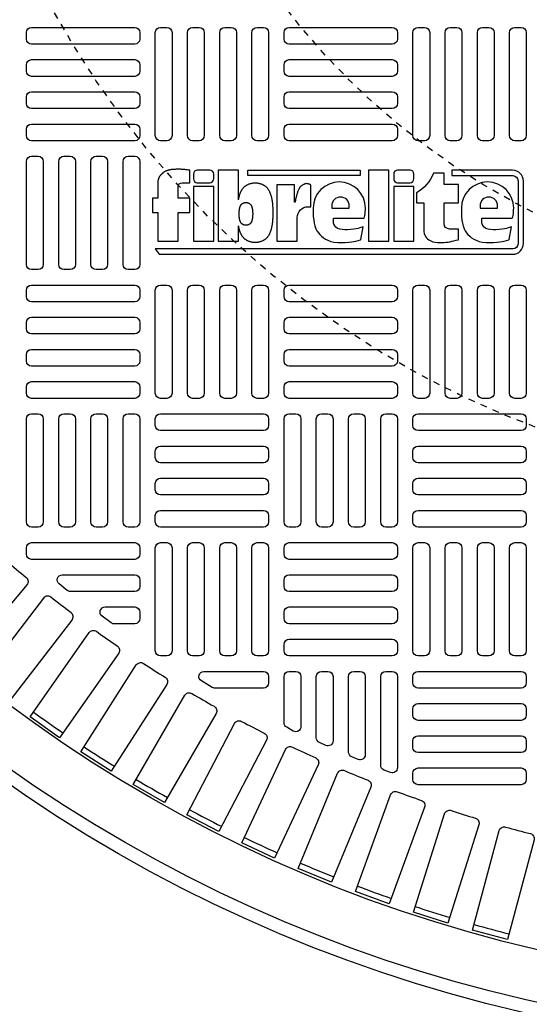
# Model space of a CAD drawing. Extents: x -169 to 6736, y -208 to 3022.
# Tile 597 of 656: x 5949.61 to 5957.4, y 1295.08 to 1310.13. Entities that reach past the tile are written whole.
import ezdxf

# ---------------------------------------------------------------- set-up
doc = ezdxf.new("R2010")
doc.units = 0
doc.header["$MEASUREMENT"] = 0
doc.linetypes.add('HIDDEN2', pattern=[0.28125, 0.1875, -0.09375])
doc.layers.get('DEFPOINTS').update_dxf_attribs({"linetype": 'CONTINUOUS'})
for name, color, linetype in [('TANK-MANHOLE-COVER-40', 2, 'CONTINUOUS'), ('TANK-MANHOLE-COVER-HATCH-40', 252, 'CONTINUOUS'), ('TANK-SLOPE', 3, 'CONTINUOUS')]:
    doc.layers.add(name, color=color, linetype=linetype)

msp = doc.modelspace()

# ---------------------------------------------------------------- linework, layer by layer
at = {"layer": 'DEFPOINTS', "color": 8, "linetype": 'HIDDEN2', "ltscale": 0.125}
msp.add_circle((5962.39028, 1317.01839), 14, dxfattribs=at)
msp.add_circle((5962.39028, 1317.01839), 14, dxfattribs=at)
at = {"layer": 'DEFPOINTS', "color": 8, "linetype": 'HIDDEN2', "ltscale": 0.5}
msp.add_circle((5962.39028, 1317.01839), 11, dxfattribs=at)
msp.add_circle((5962.39028, 1317.01839), 11, dxfattribs=at)
at = {"layer": 'TANK-MANHOLE-COVER-40', "color": 2}
for points in [[(5951.72119, 1307.65526), (5951.72119, 1307.40185), (5951.63966, 1307.40185), (5951.63966, 1307.18184), (5951.72119, 1307.18184), (5951.72119, 1306.74181), (5952.03118, 1306.74181), (5952.03118, 1307.18184), (5952.20941, 1307.18184), (5952.20941, 1307.40185), (5952.03118, 1307.40185), (5952.03118, 1307.5777, -0.41421356), (5952.09077, 1307.63729), (5952.20941, 1307.63729), (5952.20941, 1307.82892)], [(5953.81781, 1307.34132), (5953.81202, 1307.34132), (5953.81202, 1307.60232), (5953.5408, 1307.60232), (5953.5408, 1306.74181), (5953.85079, 1306.74181), (5953.85079, 1307.10368, -0.41421356), (5954.01764, 1307.27053), (5954.06134, 1307.27053), (5954.06134, 1307.60232, 0.0155145), (5954.04777, 1307.60915, 0.02473315), (5954.03893, 1307.61274, 0.00594575), (5954.02327, 1307.61801, 0.01286983), (5954.01594, 1307.62017, 0.04941398), (5953.99946, 1307.62288, 0.05392946), (5953.98417, 1307.6222, 0.03662736), (5953.96967, 1307.61888, 0.04256454), (5953.9578, 1307.6141, 0.00629057), (5953.94744, 1307.60869, 0.00887204), (5953.94022, 1307.60464, 0.00932127), (5953.92869, 1307.5976, 0.0097415), (5953.91791, 1307.59045, 0.02890609), (5953.90771, 1307.58249, 0.0276934), (5953.89808, 1307.57302, 0.02662994), (5953.889, 1307.56194, 0.04164707), (5953.88421, 1307.55412, 0.00026461), (5953.87927, 1307.54427, 0.00016335), (5953.87126, 1307.52831, 0.00011601), (5953.86205, 1307.5099, 0.00066589), (5953.86044, 1307.50669, 0.03484259), (5953.85785, 1307.50041, 0.01415301), (5953.85301, 1307.4844, 0.00167588), (5953.84929, 1307.47052, -0.00303023), (5953.84557, 1307.45665, -0.00039822), (5953.84185, 1307.44317, 0.00072373), (5953.83813, 1307.42968, 0.0016601), (5953.83375, 1307.41346, 0.00669724), (5953.83273, 1307.40942, 0.00379394), (5953.83186, 1307.40567, 0.00069259), (5953.82732, 1307.3851, 0.00027186), (5953.82677, 1307.3826, 0.00001963), (5953.8192, 1307.34795, 0.0026773), (5953.81813, 1307.3429, 0.00010127), (5953.8178, 1307.34132)]]:
    msp.add_lwpolyline(points, format="xyb", dxfattribs=at)
for points in [[(5956.21451, 1307.82892), (5956.21451, 1307.7455), (5957.14701, 1307.7455, -0.41421356), (5957.22553, 1307.66698), (5957.22553, 1306.70454, -0.41421356), (5957.14701, 1306.62602), (5951.67928, 1306.62602), (5951.7422, 1306.54259), (5957.1421, 1306.54259, 0.41421356), (5957.30896, 1306.70944), (5957.30896, 1307.66207, 0.41421356), (5957.1421, 1307.82892)], [(5952.32424, 1307.63729), (5952.51504, 1307.63729, 0.41421356), (5952.57463, 1307.69688), (5952.57463, 1307.76933, 0.41421356), (5952.51504, 1307.82892), (5952.32424, 1307.82892, 0.41421356), (5952.26465, 1307.76933), (5952.26465, 1307.69688, 0.41421356)], [(5955.38469, 1307.63729), (5955.5755, 1307.63729, 0.41421356), (5955.63509, 1307.69688), (5955.63509, 1307.76933, 0.41421356), (5955.5755, 1307.82892), (5955.38469, 1307.82892, 0.41421356), (5955.3251, 1307.76933), (5955.3251, 1307.69688, 0.41421356)], [(5956.31532, 1306.76509), (5956.31532, 1306.92864), (5956.17851, 1306.92864, -0.41421356), (5956.09508, 1307.01207), (5956.09508, 1307.32921), (5956.31532, 1307.32921), (5956.31532, 1307.60992), (5956.09508, 1307.60992), (5956.09508, 1307.78384), (5955.93566, 1307.78384, -0.16186788), (5955.6737, 1307.48095), (5955.6737, 1307.32795), (5955.78509, 1307.32795), (5955.78509, 1306.89323), (5955.79131, 1306.86079), (5955.79885, 1306.8353), (5955.81045, 1306.81502), (5955.82552, 1306.79706), (5955.84292, 1306.78026), (5955.86321, 1306.76346), (5955.88176, 1306.7513), (5955.92467, 1306.73392), (5955.9612, 1306.72697), (5955.99309, 1306.72349), (5956.02034, 1306.72349), (5956.05686, 1306.72349), (5956.09455, 1306.72349), (5956.12586, 1306.72581), (5956.15833, 1306.72986), (5956.18442, 1306.73508), (5956.21283, 1306.74203), (5956.2424, 1306.7484), (5956.27951, 1306.75709)], [(5954.8609, 1306.96192), (5954.80936, 1306.94744), (5954.78188, 1306.93921), (5954.75349, 1306.93188), (5954.71501, 1306.92456), (5954.67196, 1306.91999), (5954.61974, 1306.91816), (5954.58127, 1306.91724), (5954.53822, 1306.9209), (5954.50341, 1306.92731), (5954.4686, 1306.93921), (5954.44203, 1306.95934), (5954.42458, 1306.97686), (5954.41005, 1307.00193), (5954.4053, 1307.02022), (5954.4053, 1307.09359), (5954.87188, 1307.09359), (5954.87936, 1307.1162), (5954.88287, 1307.13724), (5954.88794, 1307.17075), (5954.89106, 1307.19607), (5954.89223, 1307.22022), (5954.89314, 1307.2494, 1), (5954.09495, 1307.2494), (5954.09547, 1307.20946), (5954.0964, 1307.16047), (5954.09547, 1307.11888), (5954.10287, 1307.0662), (5954.11027, 1307.02092), (5954.11952, 1306.97933), (5954.1371, 1306.93127), (5954.15282, 1306.90262), (5954.1741, 1306.87304), (5954.19445, 1306.84531), (5954.2222, 1306.81759), (5954.25087, 1306.79633), (5954.2851, 1306.77415), (5954.31932, 1306.75751), (5954.36372, 1306.74088), (5954.41182, 1306.73071), (5954.4701, 1306.72424), (5954.53115, 1306.72332), (5954.58295, 1306.72332), (5954.63937, 1306.72701), (5954.68285, 1306.73256), (5954.718, 1306.73718), (5954.74945, 1306.7455), (5954.78182, 1306.75289), (5954.8179, 1306.76398), (5954.82532, 1306.76744)], [(5956.67135, 1307.02022), (5956.67135, 1307.09359), (5957.13793, 1307.09359), (5957.14541, 1307.1162), (5957.14892, 1307.13724), (5957.15399, 1307.17075), (5957.15711, 1307.19607), (5957.15828, 1307.22022), (5957.15919, 1307.2494, 1), (5956.361, 1307.2494), (5956.36153, 1307.20946), (5956.36245, 1307.16047), (5956.36153, 1307.11888), (5956.36893, 1307.0662), (5956.37633, 1307.02092), (5956.38558, 1306.97933), (5956.40315, 1306.93127), (5956.41888, 1306.90262), (5956.44015, 1306.87304), (5956.4605, 1306.84531), (5956.48825, 1306.81759), (5956.51693, 1306.79633), (5956.55115, 1306.77415), (5956.58538, 1306.75751), (5956.62978, 1306.74088), (5956.67788, 1306.73071), (5956.73615, 1306.72424), (5956.7972, 1306.72332), (5956.849, 1306.72332), (5956.90543, 1306.72701), (5956.9489, 1306.73256), (5956.98405, 1306.73718), (5957.0155, 1306.7455), (5957.04787, 1306.75289), (5957.08395, 1306.76398), (5957.09137, 1306.76744), (5957.12695, 1306.96192), (5957.07542, 1306.94744), (5957.04794, 1306.93921), (5957.01954, 1306.93188), (5956.98107, 1306.92456), (5956.93801, 1306.91999), (5956.8858, 1306.91816), (5956.84733, 1306.91724), (5956.80427, 1306.9209), (5956.76946, 1306.92731), (5956.73465, 1306.93921), (5956.70809, 1306.95934), (5956.69063, 1306.97686), (5956.67611, 1307.00193)], [(5954.64611, 1307.2494), (5954.64611, 1307.28408, 1), (5954.37935, 1307.28408), (5954.37935, 1307.2494)], [(5956.91216, 1307.2494), (5956.91216, 1307.28408, 1), (5956.6454, 1307.28408), (5956.6454, 1307.2494)]]:
    msp.add_lwpolyline(points, format="xyb", close=True, dxfattribs=at)
for points in [[(5952.20941, 1307.82892), (5952.19175, 1307.83123), (5952.17631, 1307.83321), (5952.16279, 1307.83489), (5952.15088, 1307.83631), (5952.14031, 1307.83749), (5952.13075, 1307.83846), (5952.12193, 1307.83926), (5952.11353, 1307.83991), (5952.10531, 1307.84044), (5952.09721, 1307.84086), (5952.0892, 1307.8412), (5952.08127, 1307.84145), (5952.07339, 1307.84164), (5952.06556, 1307.84178), (5952.05775, 1307.84187), (5952.04994, 1307.84194), (5952.04212, 1307.84199), (5952.03427, 1307.84202), (5952.02636, 1307.84201), (5952.01837, 1307.84196), (5952.01029, 1307.84186), (5952.00209, 1307.8417), (5951.99375, 1307.84147), (5951.98527, 1307.84116), (5951.97662, 1307.84076), (5951.96788, 1307.84028), (5951.95914, 1307.83972), (5951.95048, 1307.83907), (5951.94199, 1307.83834), (5951.93375, 1307.83753), (5951.92586, 1307.83664), (5951.91839, 1307.83568), (5951.91142, 1307.83465), (5951.9049, 1307.83355), (5951.89879, 1307.83238), (5951.89304, 1307.83115), (5951.88759, 1307.82985), (5951.88238, 1307.82851), (5951.87737, 1307.82711), (5951.87251, 1307.82567), (5951.86773, 1307.82418), (5951.86304, 1307.82263), (5951.85843, 1307.821), (5951.85389, 1307.81929), (5951.84941, 1307.81748), (5951.845, 1307.81555), (5951.84064, 1307.81348), (5951.83633, 1307.81127), (5951.83207, 1307.80891), (5951.82787, 1307.80642), (5951.82377, 1307.80383), (5951.81979, 1307.80118), (5951.81594, 1307.7985), (5951.81226, 1307.79583), (5951.80876, 1307.79319), (5951.80548, 1307.79062), (5951.80241, 1307.78814), (5951.79953, 1307.78573), (5951.79676, 1307.78334), (5951.79406, 1307.78095), (5951.79137, 1307.77852), (5951.78863, 1307.77601), (5951.78578, 1307.77337), (5951.78277, 1307.77059), (5951.77955, 1307.76762), (5951.77617, 1307.76447), (5951.77267, 1307.76116), (5951.7691, 1307.7577), (5951.76552, 1307.7541), (5951.76198, 1307.75037), (5951.75852, 1307.74652), (5951.7552, 1307.74258), (5951.75207, 1307.73854), (5951.74911, 1307.73438), (5951.74632, 1307.73006), (5951.74367, 1307.72555), (5951.74117, 1307.72082), (5951.7388, 1307.71583), (5951.73654, 1307.71055), (5951.73438, 1307.70495), (5951.73231, 1307.699), (5951.73034, 1307.69279), (5951.72848, 1307.68641), (5951.72674, 1307.67996), (5951.72513, 1307.67352), (5951.72366, 1307.6672), (5951.72234, 1307.66108), (5951.72119, 1307.65526)], [(5952.9543, 1307.37717), (5952.9543, 1307.82892), (5952.64431, 1307.82892), (5952.64431, 1306.74181), (5952.9543, 1306.74181), (5952.9543, 1306.97982)], [(5952.9543, 1307.37717), (5952.95511, 1307.38153), (5952.95686, 1307.39032), (5952.95869, 1307.39908), (5952.96062, 1307.40775), (5952.96261, 1307.41628), (5952.96465, 1307.42463), (5952.96676, 1307.43277), (5952.96894, 1307.44073), (5952.97119, 1307.44851), (5952.97354, 1307.4561), (5952.97597, 1307.46352), (5952.97851, 1307.47077), (5952.98117, 1307.47786), (5952.98394, 1307.48479), (5952.98683, 1307.49157), (5952.98985, 1307.4982), (5952.99301, 1307.5047), (5952.99631, 1307.51108), (5952.99975, 1307.51734), (5953.00335, 1307.52348), (5953.00709, 1307.52953), (5953.011, 1307.53548), (5953.01506, 1307.54132), (5953.01927, 1307.54703), (5953.02363, 1307.5526), (5953.02814, 1307.55802), (5953.03279, 1307.56325), (5953.03758, 1307.5683), (5953.04251, 1307.57313), (5953.04758, 1307.57774), (5953.05279, 1307.58215), (5953.05817, 1307.58636), (5953.06373, 1307.59038), (5953.06949, 1307.59424), (5953.07547, 1307.59795), (5953.08167, 1307.60153), (5953.08813, 1307.60498), (5953.09485, 1307.60832), (5953.1018, 1307.61154), (5953.10896, 1307.61461), (5953.11629, 1307.61752), (5953.12377, 1307.62024), (5953.13137, 1307.62277), (5953.13905, 1307.62507), (5953.14679, 1307.62714), (5953.15456, 1307.62895), (5953.16236, 1307.6305), (5953.17018, 1307.63181), (5953.17801, 1307.63287), (5953.18586, 1307.63369), (5953.19371, 1307.63426), (5953.20158, 1307.63461), (5953.20944, 1307.63472), (5953.21731, 1307.63461), (5953.22517, 1307.63426), (5953.23303, 1307.63369), (5953.24088, 1307.63287), (5953.24871, 1307.63181), (5953.25652, 1307.6305), (5953.26432, 1307.62895), (5953.27209, 1307.62714), (5953.27983, 1307.62507), (5953.28752, 1307.62277), (5953.29511, 1307.62024), (5953.30259, 1307.61752), (5953.30993, 1307.61461), (5953.31708, 1307.61154), (5953.32404, 1307.60832), (5953.33075, 1307.60498), (5953.33721, 1307.60153), (5953.34342, 1307.59795), (5953.3494, 1307.59424), (5953.35516, 1307.59038), (5953.36072, 1307.58636), (5953.3661, 1307.58215), (5953.37131, 1307.57774), (5953.37637, 1307.57313), (5953.3813, 1307.5683), (5953.38609, 1307.56325), (5953.39074, 1307.55802), (5953.39525, 1307.5526), (5953.39961, 1307.54703), (5953.40383, 1307.54132), (5953.40789, 1307.53548), (5953.41179, 1307.52953), (5953.41554, 1307.52348), (5953.41913, 1307.51734), (5953.42257, 1307.51108), (5953.42587, 1307.5047), (5953.42903, 1307.4982), (5953.43205, 1307.49157), (5953.43495, 1307.48479), (5953.43772, 1307.47786), (5953.44037, 1307.47077), (5953.44291, 1307.46352), (5953.44535, 1307.4561), (5953.44769, 1307.44851), (5953.44995, 1307.44073), (5953.45212, 1307.43277), (5953.45423, 1307.42463), (5953.45628, 1307.41628), (5953.45827, 1307.40775), (5953.46019, 1307.39908), (5953.46203, 1307.39032), (5953.46377, 1307.38153), (5953.4654, 1307.37277), (5953.4669, 1307.36409), (5953.46826, 1307.35555), (5953.46945, 1307.3472), (5953.47049, 1307.3391), (5953.47137, 1307.33121), (5953.47213, 1307.32351), (5953.47279, 1307.31597), (5953.47337, 1307.30856), (5953.4739, 1307.30124), (5953.47439, 1307.29398), (5953.47488, 1307.28676), (5953.47538, 1307.27954), (5953.47589, 1307.27234), (5953.4764, 1307.26517), (5953.47691, 1307.25804), (5953.4774, 1307.25096), (5953.47787, 1307.24396), (5953.47832, 1307.23704), (5953.47872, 1307.23022), (5953.47908, 1307.22351), (5953.4794, 1307.21689), (5953.47967, 1307.21037), (5953.47989, 1307.20391), (5953.48007, 1307.1975), (5953.4802, 1307.19114), (5953.48027, 1307.18481), (5953.4803, 1307.17849), (5953.48027, 1307.17218), (5953.4802, 1307.16584), (5953.48007, 1307.15948), (5953.47989, 1307.15308), (5953.47967, 1307.14662), (5953.4794, 1307.14009), (5953.47908, 1307.13348), (5953.47872, 1307.12677), (5953.47832, 1307.11995), (5953.47787, 1307.11303), (5953.4774, 1307.10602), (5953.47691, 1307.09895), (5953.4764, 1307.09182), (5953.47589, 1307.08464), (5953.47538, 1307.07744), (5953.47488, 1307.07023), (5953.47439, 1307.063), (5953.4739, 1307.05575), (5953.47337, 1307.04843), (5953.47279, 1307.04102), (5953.47213, 1307.03348), (5953.47137, 1307.02578), (5953.47049, 1307.01789), (5953.46945, 1307.00978), (5953.46826, 1307.00144), (5953.4669, 1306.9929), (5953.4654, 1306.98422), (5953.46377, 1306.97546), (5953.46203, 1306.96667), (5953.46019, 1306.95791), (5953.45827, 1306.94923), (5953.45628, 1306.9407), (5953.45423, 1306.93236), (5953.45212, 1306.92421), (5953.44995, 1306.91626), (5953.44769, 1306.90848), (5953.44535, 1306.90089), (5953.44291, 1306.89347), (5953.44037, 1306.88621), (5953.43772, 1306.87913), (5953.43495, 1306.8722), (5953.43205, 1306.86542), (5953.42903, 1306.85878), (5953.42587, 1306.85228), (5953.42257, 1306.84591), (5953.41913, 1306.83965), (5953.41554, 1306.8335), (5953.41179, 1306.82746), (5953.40789, 1306.82151), (5953.40383, 1306.81567), (5953.39961, 1306.80995), (5953.39525, 1306.80438), (5953.39074, 1306.79897), (5953.38609, 1306.79374), (5953.3813, 1306.78869), (5953.37637, 1306.78386), (5953.37131, 1306.77924), (5953.3661, 1306.77484), (5953.36072, 1306.77063), (5953.35516, 1306.7666), (5953.3494, 1306.76274), (5953.34342, 1306.75903), (5953.33721, 1306.75546), (5953.33075, 1306.75201), (5953.32404, 1306.74867), (5953.31708, 1306.74545), (5953.30993, 1306.74238), (5953.30259, 1306.73947), (5953.29511, 1306.73674), (5953.28752, 1306.73422), (5953.27983, 1306.73191), (5953.27209, 1306.72985), (5953.26432, 1306.72804), (5953.25652, 1306.72648), (5953.24871, 1306.72518), (5953.24088, 1306.72412), (5953.23303, 1306.7233), (5953.22517, 1306.72272), (5953.21731, 1306.72238), (5953.20944, 1306.72226), (5953.20158, 1306.72238), (5953.19371, 1306.72272), (5953.18586, 1306.7233), (5953.17801, 1306.72412), (5953.17018, 1306.72518), (5953.16236, 1306.72648), (5953.15456, 1306.72804), (5953.14679, 1306.72985), (5953.13905, 1306.73191), (5953.13137, 1306.73422), (5953.12377, 1306.73674), (5953.11629, 1306.73947), (5953.10896, 1306.74238), (5953.1018, 1306.74545), (5953.09485, 1306.74867), (5953.08813, 1306.75201), (5953.08167, 1306.75546), (5953.07547, 1306.75903), (5953.06949, 1306.76274), (5953.06373, 1306.7666), (5953.05817, 1306.77063), (5953.05279, 1306.77484), (5953.04758, 1306.77924), (5953.04251, 1306.78386), (5953.03758, 1306.78869), (5953.03279, 1306.79374), (5953.02814, 1306.79897), (5953.02363, 1306.80438), (5953.01927, 1306.80995), (5953.01506, 1306.81567), (5953.011, 1306.82151), (5953.00709, 1306.82746), (5953.00335, 1306.8335), (5952.99975, 1306.83965), (5952.99631, 1306.84591), (5952.99301, 1306.85228), (5952.98985, 1306.85878), (5952.98683, 1306.86542), (5952.98394, 1306.8722), (5952.98117, 1306.87913), (5952.97851, 1306.88621), (5952.97597, 1306.89347), (5952.97354, 1306.90089), (5952.97119, 1306.90848), (5952.96894, 1306.91626), (5952.96676, 1306.92421), (5952.96465, 1306.93236), (5952.96261, 1306.9407), (5952.96062, 1306.94923), (5952.95869, 1306.95791), (5952.95686, 1306.96667), (5952.95511, 1306.97546), (5952.9543, 1306.97982)]]:
    msp.add_lwpolyline(points, dxfattribs=at)
for points in [[(5953.09487, 1307.7455), (5953.09487, 1307.82892), (5954.81313, 1307.82892), (5954.81313, 1307.7455)], [(5954.93951, 1306.74181), (5955.2495, 1306.74181), (5955.2495, 1307.82892), (5954.93951, 1307.82892)], [(5952.26465, 1306.74181), (5952.57463, 1306.74181), (5952.57463, 1307.58108), (5952.26465, 1307.58108)], [(5955.3251, 1306.74181), (5955.63509, 1306.74181), (5955.63509, 1307.58108), (5955.3251, 1307.58108)], [(5953.17024, 1307.1408), (5953.17008, 1307.13819), (5953.16991, 1307.13555), (5953.16973, 1307.13287), (5953.16954, 1307.13017), (5953.16935, 1307.12744), (5953.16915, 1307.1247), (5953.16896, 1307.12195), (5953.16877, 1307.1192), (5953.16858, 1307.11644), (5953.16839, 1307.11366), (5953.16819, 1307.11087), (5953.16797, 1307.10804), (5953.16772, 1307.10516), (5953.16743, 1307.10221), (5953.16709, 1307.0992), (5953.16669, 1307.0961), (5953.16624, 1307.09292), (5953.16572, 1307.08965), (5953.16514, 1307.08634), (5953.16452, 1307.08299), (5953.16386, 1307.07963), (5953.16316, 1307.07628), (5953.16242, 1307.07297), (5953.16166, 1307.06971), (5953.16088, 1307.06653), (5953.16007, 1307.06341), (5953.15924, 1307.06037), (5953.15838, 1307.0574), (5953.15748, 1307.0545), (5953.15655, 1307.05166), (5953.15558, 1307.04889), (5953.15457, 1307.04619), (5953.15351, 1307.04354), (5953.15241, 1307.04095), (5953.15125, 1307.03841), (5953.15004, 1307.03593), (5953.14878, 1307.0335), (5953.14747, 1307.03111), (5953.1461, 1307.02876), (5953.14466, 1307.02645), (5953.14317, 1307.02417), (5953.14162, 1307.02194), (5953.14001, 1307.01976), (5953.13835, 1307.01763), (5953.13662, 1307.01556), (5953.13485, 1307.01356), (5953.13302, 1307.01164), (5953.13113, 1307.00979), (5953.1292, 1307.00803), (5953.12721, 1307.00634), (5953.12515, 1307.00474), (5953.12303, 1307.0032), (5953.12083, 1307.00172), (5953.11854, 1307.00031), (5953.11617, 1306.99894), (5953.1137, 1306.99762), (5953.11114, 1306.99634), (5953.10848, 1306.99512), (5953.10575, 1306.99394), (5953.10295, 1306.99283), (5953.10009, 1306.99179), (5953.09719, 1306.99083), (5953.09425, 1306.98994), (5953.09129, 1306.98916), (5953.08832, 1306.98846), (5953.08535, 1306.98787), (5953.08236, 1306.98737), (5953.07937, 1306.98697), (5953.07637, 1306.98665), (5953.07337, 1306.98643), (5953.07036, 1306.9863), (5953.06736, 1306.98626), (5953.06435, 1306.9863), (5953.06135, 1306.98643), (5953.05835, 1306.98665), (5953.05535, 1306.98697), (5953.05236, 1306.98737), (5953.04937, 1306.98787), (5953.04639, 1306.98846), (5953.04342, 1306.98916), (5953.04047, 1306.98994), (5953.03753, 1306.99083), (5953.03463, 1306.99179), (5953.03177, 1306.99283), (5953.02897, 1306.99394), (5953.02623, 1306.99512), (5953.02358, 1306.99634), (5953.02101, 1306.99762), (5953.01854, 1306.99894), (5953.01617, 1307.00031), (5953.01389, 1307.00172), (5953.01169, 1307.0032), (5953.00956, 1307.00474), (5953.00751, 1307.00634), (5953.00552, 1307.00803), (5953.00358, 1307.00979), (5953.0017, 1307.01164), (5952.99987, 1307.01356), (5952.99809, 1307.01556), (5952.99637, 1307.01763), (5952.9947, 1307.01976), (5952.99309, 1307.02194), (5952.99154, 1307.02417), (5952.99005, 1307.02645), (5952.98862, 1307.02876), (5952.98725, 1307.03111), (5952.98593, 1307.0335), (5952.98467, 1307.03593), (5952.98347, 1307.03841), (5952.98231, 1307.04095), (5952.9812, 1307.04354), (5952.98015, 1307.04619), (5952.97913, 1307.04889), (5952.97816, 1307.05166), (5952.97723, 1307.0545), (5952.97634, 1307.0574), (5952.97547, 1307.06037), (5952.97464, 1307.06341), (5952.97384, 1307.06653), (5952.97305, 1307.06971), (5952.97229, 1307.07297), (5952.97156, 1307.07628), (5952.97086, 1307.07963), (5952.97019, 1307.08299), (5952.96957, 1307.08634), (5952.969, 1307.08965), (5952.96848, 1307.09292), (5952.96802, 1307.0961), (5952.96763, 1307.0992), (5952.96729, 1307.10221), (5952.967, 1307.10516), (5952.96675, 1307.10804), (5952.96653, 1307.11087), (5952.96632, 1307.11366), (5952.96614, 1307.11644), (5952.96595, 1307.1192), (5952.96576, 1307.12195), (5952.96556, 1307.1247), (5952.96537, 1307.12744), (5952.96517, 1307.13017), (5952.96498, 1307.13287), (5952.9648, 1307.13555), (5952.96464, 1307.13819), (5952.96448, 1307.1408), (5952.96434, 1307.14336), (5952.96422, 1307.14589), (5952.96412, 1307.14838), (5952.96403, 1307.15085), (5952.96397, 1307.1533), (5952.96392, 1307.15573), (5952.96389, 1307.15815), (5952.96388, 1307.16056), (5952.96389, 1307.16297), (5952.96392, 1307.16539), (5952.96397, 1307.16782), (5952.96403, 1307.17027), (5952.96412, 1307.17274), (5952.96422, 1307.17523), (5952.96434, 1307.17776), (5952.96448, 1307.18032), (5952.96464, 1307.18293), (5952.9648, 1307.18557), (5952.96498, 1307.18825), (5952.96517, 1307.19095), (5952.96537, 1307.19367), (5952.96556, 1307.19641), (5952.96576, 1307.19917), (5952.96595, 1307.20192), (5952.96614, 1307.20468), (5952.96632, 1307.20745), (5952.96653, 1307.21025), (5952.96675, 1307.21308), (5952.967, 1307.21596), (5952.96729, 1307.2189), (5952.96763, 1307.22192), (5952.96802, 1307.22501), (5952.96848, 1307.2282), (5952.969, 1307.23147), (5952.96957, 1307.23478), (5952.97019, 1307.23813), (5952.97086, 1307.24149), (5952.97156, 1307.24483), (5952.97229, 1307.24815), (5952.97305, 1307.25141), (5952.97384, 1307.25459), (5952.97464, 1307.25771), (5952.97547, 1307.26075), (5952.97634, 1307.26372), (5952.97723, 1307.26662), (5952.97816, 1307.26945), (5952.97913, 1307.27222), (5952.98015, 1307.27493), (5952.9812, 1307.27758), (5952.98231, 1307.28017), (5952.98347, 1307.2827), (5952.98467, 1307.28519), (5952.98593, 1307.28762), (5952.98725, 1307.29001), (5952.98862, 1307.29236), (5952.99005, 1307.29467), (5952.99154, 1307.29694), (5952.99309, 1307.29918), (5952.9947, 1307.30136), (5952.99637, 1307.30349), (5952.99809, 1307.30555), (5952.99987, 1307.30755), (5953.0017, 1307.30948), (5953.00358, 1307.31133), (5953.00552, 1307.31309), (5953.00751, 1307.31477), (5953.00956, 1307.31638), (5953.01169, 1307.31792), (5953.01389, 1307.3194), (5953.01617, 1307.32081), (5953.01854, 1307.32218), (5953.02101, 1307.3235), (5953.02358, 1307.32477), (5953.02623, 1307.326), (5953.02897, 1307.32718), (5953.03177, 1307.32829), (5953.03463, 1307.32933), (5953.03753, 1307.33029), (5953.04047, 1307.33117), (5953.04342, 1307.33196), (5953.04639, 1307.33265), (5953.04937, 1307.33325), (5953.05236, 1307.33375), (5953.05535, 1307.33415), (5953.05835, 1307.33446), (5953.06135, 1307.33469), (5953.06435, 1307.33482), (5953.06736, 1307.33486), (5953.07036, 1307.33482), (5953.07337, 1307.33469), (5953.07637, 1307.33446), (5953.07937, 1307.33415), (5953.08236, 1307.33375), (5953.08535, 1307.33325), (5953.08832, 1307.33265), (5953.09129, 1307.33196), (5953.09425, 1307.33117), (5953.09719, 1307.33029), (5953.10009, 1307.32933), (5953.10295, 1307.32829), (5953.10575, 1307.32718), (5953.10848, 1307.326), (5953.11114, 1307.32477), (5953.1137, 1307.3235), (5953.11617, 1307.32218), (5953.11854, 1307.32081), (5953.12083, 1307.3194), (5953.12303, 1307.31792), (5953.12515, 1307.31638), (5953.12721, 1307.31477), (5953.1292, 1307.31309), (5953.13113, 1307.31133), (5953.13302, 1307.30948), (5953.13485, 1307.30755), (5953.13662, 1307.30555), (5953.13835, 1307.30349), (5953.14001, 1307.30136), (5953.14162, 1307.29918), (5953.14317, 1307.29694), (5953.14466, 1307.29467), (5953.1461, 1307.29236), (5953.14747, 1307.29001), (5953.14878, 1307.28762), (5953.15004, 1307.28519), (5953.15125, 1307.2827), (5953.15241, 1307.28017), (5953.15351, 1307.27758), (5953.15457, 1307.27493), (5953.15558, 1307.27222), (5953.15655, 1307.26945), (5953.15748, 1307.26662), (5953.15838, 1307.26372), (5953.15924, 1307.26075), (5953.16007, 1307.25771), (5953.16088, 1307.25459), (5953.16166, 1307.25141), (5953.16242, 1307.24815), (5953.16316, 1307.24483), (5953.16386, 1307.24149), (5953.16452, 1307.23813), (5953.16514, 1307.23478), (5953.16572, 1307.23147), (5953.16624, 1307.2282), (5953.16669, 1307.22501), (5953.16709, 1307.22192), (5953.16743, 1307.2189), (5953.16772, 1307.21596), (5953.16797, 1307.21308), (5953.16819, 1307.21025), (5953.16839, 1307.20745), (5953.16858, 1307.20468), (5953.16877, 1307.20192), (5953.16896, 1307.19917), (5953.16915, 1307.19641), (5953.16935, 1307.19367), (5953.16954, 1307.19095), (5953.16973, 1307.18825), (5953.16991, 1307.18557), (5953.17008, 1307.18293), (5953.17024, 1307.18032), (5953.17037, 1307.17776), (5953.17049, 1307.17523), (5953.1706, 1307.17274), (5953.17068, 1307.17027), (5953.17075, 1307.16782), (5953.1708, 1307.16539), (5953.17083, 1307.16297), (5953.17084, 1307.16056), (5953.17083, 1307.15815), (5953.1708, 1307.15573), (5953.17075, 1307.1533), (5953.17068, 1307.15085), (5953.1706, 1307.14838), (5953.17049, 1307.14589), (5953.17037, 1307.14336)]]:
    msp.add_lwpolyline(points, close=True, dxfattribs=at)
at = {"layer": 'TANK-MANHOLE-COVER-40', "color": 4, "linetype": 'Continuous'}
msp.add_circle((5962.39105, 1317.01839), 22.63902, dxfattribs=at)
at = {"layer": 'TANK-MANHOLE-COVER-40', "color": 1, "linetype": 'Continuous'}
msp.add_circle((5962.39105, 1317.01839), 22.44094, dxfattribs=at)
at = {"layer": 'TANK-MANHOLE-COVER-40', "color": 2, "linetype": 'Continuous'}
msp.add_circle((5962.39105, 1317.01839), 21.65354, dxfattribs=at)
at = {"layer": 'TANK-MANHOLE-COVER-HATCH-40', "linetype": 'Continuous', "flags": 128}
for points in [[(5951.44616, 1309.83335, -0.41421356), (5951.36742, 1309.75461), (5949.79262, 1309.75461, -0.41421356), (5949.71388, 1309.83335), (5949.71388, 1309.93178, -0.41421356), (5949.79262, 1310.01052), (5951.36742, 1310.01052, -0.41421356), (5951.44616, 1309.93178)], [(5951.85955, 1310.01052, -0.41421356), (5951.93829, 1309.93178), (5951.93829, 1308.35697, -0.41421356), (5951.85955, 1308.27823), (5951.76112, 1308.27823, -0.41421356), (5951.68238, 1308.35697), (5951.68238, 1309.93178, -0.41421356), (5951.76112, 1310.01052)], [(5952.35168, 1310.01052, -0.41421356), (5952.43042, 1309.93178), (5952.43042, 1308.35697, -0.41421356), (5952.35168, 1308.27823), (5952.25325, 1308.27823, -0.41421356), (5952.17451, 1308.35697), (5952.17451, 1309.93178, -0.41421356), (5952.25325, 1310.01052)], [(5952.8438, 1310.01052, -0.41421356), (5952.92254, 1309.93178), (5952.92254, 1308.35697, -0.41421356), (5952.8438, 1308.27823), (5952.74538, 1308.27823, -0.41421356), (5952.66664, 1308.35697), (5952.66664, 1309.93178, -0.41421356), (5952.74538, 1310.01052)], [(5953.33593, 1310.01052, -0.41421356), (5953.41467, 1309.93178), (5953.41467, 1308.35697, -0.41421356), (5953.33593, 1308.27823), (5953.2375, 1308.27823, -0.41421356), (5953.15876, 1308.35697), (5953.15876, 1309.93178, -0.41421356), (5953.2375, 1310.01052)], [(5955.38317, 1309.83335, -0.41421356), (5955.30443, 1309.75461), (5953.72963, 1309.75461, -0.41421356), (5953.65089, 1309.83335), (5953.65089, 1309.93178, -0.41421356), (5953.72963, 1310.01052), (5955.30443, 1310.01052, -0.41421356), (5955.38317, 1309.93178)], [(5955.79656, 1310.01052, -0.41421356), (5955.8753, 1309.93178), (5955.8753, 1308.35697, -0.41421356), (5955.79656, 1308.27823), (5955.69813, 1308.27823, -0.41421356), (5955.61939, 1308.35697), (5955.61939, 1309.93178, -0.41421356), (5955.69813, 1310.01052)], [(5956.28868, 1310.01052, -0.41421356), (5956.36742, 1309.93178), (5956.36742, 1308.35697, -0.41421356), (5956.28868, 1308.27823), (5956.19026, 1308.27823, -0.41421356), (5956.11152, 1308.35697), (5956.11152, 1309.93178, -0.41421356), (5956.19026, 1310.01052)], [(5956.78081, 1310.01052, -0.41421356), (5956.85955, 1309.93178), (5956.85955, 1308.35697, -0.41421356), (5956.78081, 1308.27823), (5956.68238, 1308.27823, -0.41421356), (5956.60364, 1308.35697), (5956.60364, 1309.93178, -0.41421356), (5956.68238, 1310.01052)], [(5957.27294, 1310.01052, -0.41421356), (5957.35168, 1309.93178), (5957.35168, 1308.35697, -0.41421356), (5957.27294, 1308.27823), (5957.17451, 1308.27823, -0.41421356), (5957.09577, 1308.35697), (5957.09577, 1309.93178, -0.41421356), (5957.17451, 1310.01052)], [(5951.44616, 1309.34123, -0.41421356), (5951.36742, 1309.26249), (5949.79262, 1309.26249, -0.41421356), (5949.71388, 1309.34123), (5949.71388, 1309.43965, -0.41421356), (5949.79262, 1309.51839), (5951.36742, 1309.51839, -0.41421356), (5951.44616, 1309.43965)], [(5955.38317, 1309.34123, -0.41421356), (5955.30443, 1309.26249), (5953.72963, 1309.26249, -0.41421356), (5953.65089, 1309.34123), (5953.65089, 1309.43965, -0.41421356), (5953.72963, 1309.51839), (5955.30443, 1309.51839, -0.41421356), (5955.38317, 1309.43965)], [(5951.44616, 1308.8491, -0.41421356), (5951.36742, 1308.77036), (5949.79262, 1308.77036, -0.41421356), (5949.71388, 1308.8491), (5949.71388, 1308.94753, -0.41421356), (5949.79262, 1309.02627), (5951.36742, 1309.02627, -0.41421356), (5951.44616, 1308.94753)], [(5955.38317, 1308.8491, -0.41421356), (5955.30443, 1308.77036), (5953.72963, 1308.77036, -0.41421356), (5953.65089, 1308.8491), (5953.65089, 1308.94753, -0.41421356), (5953.72963, 1309.02627), (5955.30443, 1309.02627, -0.41421356), (5955.38317, 1308.94753)], [(5951.44616, 1308.35697, -0.41421356), (5951.36742, 1308.27823), (5949.79262, 1308.27823, -0.41421356), (5949.71388, 1308.35697), (5949.71388, 1308.4554, -0.41421356), (5949.79262, 1308.53414), (5951.36742, 1308.53414, -0.41421356), (5951.44616, 1308.4554)], [(5955.38317, 1308.35697, -0.41421356), (5955.30443, 1308.27823), (5953.72963, 1308.27823, -0.41421356), (5953.65089, 1308.35697), (5953.65089, 1308.4554, -0.41421356), (5953.72963, 1308.53414), (5955.30443, 1308.53414, -0.41421356), (5955.38317, 1308.4554)], [(5949.89105, 1308.04201, -0.41421356), (5949.96979, 1307.96327), (5949.96979, 1306.38847, -0.41421356), (5949.89105, 1306.30973), (5949.79262, 1306.30973, -0.41421356), (5949.71388, 1306.38847), (5949.71388, 1307.96327, -0.41421356), (5949.79262, 1308.04201)], [(5950.38317, 1308.04201, -0.41421356), (5950.46191, 1307.96327), (5950.46191, 1306.38847, -0.41421356), (5950.38317, 1306.30973), (5950.28475, 1306.30973, -0.41421356), (5950.20601, 1306.38847), (5950.20601, 1307.96327, -0.41421356), (5950.28475, 1308.04201)], [(5950.8753, 1308.04201, -0.41421356), (5950.95404, 1307.96327), (5950.95404, 1306.38847, -0.41421356), (5950.8753, 1306.30973), (5950.77687, 1306.30973, -0.41421356), (5950.69813, 1306.38847), (5950.69813, 1307.96327, -0.41421356), (5950.77687, 1308.04201)], [(5951.36742, 1308.04201, -0.41421356), (5951.44616, 1307.96327), (5951.44616, 1306.38847, -0.41421356), (5951.36742, 1306.30973), (5951.269, 1306.30973, -0.41421356), (5951.19026, 1306.38847), (5951.19026, 1307.96327, -0.41421356), (5951.269, 1308.04201)], [(5951.44616, 1305.89634, -0.41421356), (5951.36742, 1305.8176), (5949.79262, 1305.8176, -0.41421356), (5949.71388, 1305.89634), (5949.71388, 1305.99477, -0.41421356), (5949.79262, 1306.07351), (5951.36742, 1306.07351, -0.41421356), (5951.44616, 1305.99477)], [(5951.85955, 1306.07351, -0.41421356), (5951.93829, 1305.99477), (5951.93829, 1304.41997, -0.41421356), (5951.85955, 1304.34123), (5951.76112, 1304.34123, -0.41421356), (5951.68238, 1304.41997), (5951.68238, 1305.99477, -0.41421356), (5951.76112, 1306.07351)], [(5952.35168, 1306.07351, -0.41421356), (5952.43042, 1305.99477), (5952.43042, 1304.41997, -0.41421356), (5952.35168, 1304.34123), (5952.25325, 1304.34123, -0.41421356), (5952.17451, 1304.41997), (5952.17451, 1305.99477, -0.41421356), (5952.25325, 1306.07351)], [(5952.8438, 1306.07351, -0.41421356), (5952.92254, 1305.99477), (5952.92254, 1304.41997, -0.41421356), (5952.8438, 1304.34123), (5952.74538, 1304.34123, -0.41421356), (5952.66664, 1304.41997), (5952.66664, 1305.99477, -0.41421356), (5952.74538, 1306.07351)], [(5953.33593, 1306.07351, -0.41421356), (5953.41467, 1305.99477), (5953.41467, 1304.41997, -0.41421356), (5953.33593, 1304.34123), (5953.2375, 1304.34123, -0.41421356), (5953.15876, 1304.41997), (5953.15876, 1305.99477, -0.41421356), (5953.2375, 1306.07351)], [(5955.38317, 1305.89634, -0.41421356), (5955.30443, 1305.8176), (5953.72963, 1305.8176, -0.41421356), (5953.65089, 1305.89634), (5953.65089, 1305.99477, -0.41421356), (5953.72963, 1306.07351), (5955.30443, 1306.07351, -0.41421356), (5955.38317, 1305.99477)], [(5955.79656, 1306.07351, -0.41421356), (5955.8753, 1305.99477), (5955.8753, 1304.41997, -0.41421356), (5955.79656, 1304.34123), (5955.69813, 1304.34123, -0.41421356), (5955.61939, 1304.41997), (5955.61939, 1305.99477, -0.41421356), (5955.69813, 1306.07351)], [(5956.28868, 1306.07351, -0.41421356), (5956.36742, 1305.99477), (5956.36742, 1304.41997, -0.41421356), (5956.28868, 1304.34123), (5956.19026, 1304.34123, -0.41421356), (5956.11152, 1304.41997), (5956.11152, 1305.99477, -0.41421356), (5956.19026, 1306.07351)], [(5956.78081, 1306.07351, -0.41421356), (5956.85955, 1305.99477), (5956.85955, 1304.41997, -0.41421356), (5956.78081, 1304.34123), (5956.68238, 1304.34123, -0.41421356), (5956.60364, 1304.41997), (5956.60364, 1305.99477, -0.41421356), (5956.68238, 1306.07351)], [(5957.27294, 1306.07351, -0.41421356), (5957.35168, 1305.99477), (5957.35168, 1304.41997, -0.41421356), (5957.27294, 1304.34123), (5957.17451, 1304.34123, -0.41421356), (5957.09577, 1304.41997), (5957.09577, 1305.99477, -0.41421356), (5957.17451, 1306.07351)], [(5951.44616, 1305.40422, -0.41421356), (5951.36742, 1305.32548), (5949.79262, 1305.32548, -0.41421356), (5949.71388, 1305.40422), (5949.71388, 1305.50264, -0.41421356), (5949.79262, 1305.58138), (5951.36742, 1305.58138, -0.41421356), (5951.44616, 1305.50264)], [(5955.38317, 1305.40422, -0.41421356), (5955.30443, 1305.32548), (5953.72963, 1305.32548, -0.41421356), (5953.65089, 1305.40422), (5953.65089, 1305.50264, -0.41421356), (5953.72963, 1305.58138), (5955.30443, 1305.58138, -0.41421356), (5955.38317, 1305.50264)], [(5951.44616, 1304.91209, -0.41421356), (5951.36742, 1304.83335), (5949.79262, 1304.83335, -0.41421356), (5949.71388, 1304.91209), (5949.71388, 1305.01052, -0.41421356), (5949.79262, 1305.08926), (5951.36742, 1305.08926, -0.41421356), (5951.44616, 1305.01052)], [(5955.38317, 1304.91209, -0.41421356), (5955.30443, 1304.83335), (5953.72963, 1304.83335, -0.41421356), (5953.65089, 1304.91209), (5953.65089, 1305.01052, -0.41421356), (5953.72963, 1305.08926), (5955.30443, 1305.08926, -0.41421356), (5955.38317, 1305.01052)], [(5951.44616, 1304.41997, -0.41421356), (5951.36742, 1304.34123), (5949.79262, 1304.34123, -0.41421356), (5949.71388, 1304.41997), (5949.71388, 1304.51839, -0.41421356), (5949.79262, 1304.59713), (5951.36742, 1304.59713, -0.41421356), (5951.44616, 1304.51839)], [(5955.38317, 1304.41997, -0.41421356), (5955.30443, 1304.34123), (5953.72963, 1304.34123, -0.41421356), (5953.65089, 1304.41997), (5953.65089, 1304.51839, -0.41421356), (5953.72963, 1304.59713), (5955.30443, 1304.59713, -0.41421356), (5955.38317, 1304.51839)], [(5949.89105, 1304.10501, -0.41421356), (5949.96979, 1304.02627), (5949.96979, 1302.45146, -0.41421356), (5949.89105, 1302.37272), (5949.79262, 1302.37272, -0.41421356), (5949.71388, 1302.45146), (5949.71388, 1304.02627, -0.41421356), (5949.79262, 1304.10501)], [(5950.38317, 1304.10501, -0.41421356), (5950.46191, 1304.02627), (5950.46191, 1302.45146, -0.41421356), (5950.38317, 1302.37272), (5950.28475, 1302.37272, -0.41421356), (5950.20601, 1302.45146), (5950.20601, 1304.02627, -0.41421356), (5950.28475, 1304.10501)], [(5950.8753, 1304.10501, -0.41421356), (5950.95404, 1304.02627), (5950.95404, 1302.45146, -0.41421356), (5950.8753, 1302.37272), (5950.77687, 1302.37272, -0.41421356), (5950.69813, 1302.45146), (5950.69813, 1304.02627, -0.41421356), (5950.77687, 1304.10501)], [(5951.36742, 1304.10501, -0.41421356), (5951.44616, 1304.02627), (5951.44616, 1302.45146, -0.41421356), (5951.36742, 1302.37272), (5951.269, 1302.37272, -0.41421356), (5951.19026, 1302.45146), (5951.19026, 1304.02627, -0.41421356), (5951.269, 1304.10501)], [(5951.68238, 1304.02627, -0.41421356), (5951.76112, 1304.10501), (5953.33593, 1304.10501, -0.41421356), (5953.41467, 1304.02627), (5953.41467, 1303.92784, -0.41421356), (5953.33593, 1303.8491), (5951.76112, 1303.8491, -0.41421356), (5951.68238, 1303.92784)], [(5953.82805, 1304.10501, -0.41421356), (5953.90679, 1304.02627), (5953.90679, 1302.45146, -0.41421356), (5953.82805, 1302.37272), (5953.72963, 1302.37272, -0.41421356), (5953.65089, 1302.45146), (5953.65089, 1304.02627, -0.41421356), (5953.72963, 1304.10501)], [(5954.32018, 1304.10501, -0.41421356), (5954.39892, 1304.02627), (5954.39892, 1302.45146, -0.41421356), (5954.32018, 1302.37272), (5954.22175, 1302.37272, -0.41421356), (5954.14301, 1302.45146), (5954.14301, 1304.02627, -0.41421356), (5954.22175, 1304.10501)], [(5954.81231, 1304.10501, -0.41421356), (5954.89105, 1304.02627), (5954.89105, 1302.45146, -0.41421356), (5954.81231, 1302.37272), (5954.71388, 1302.37272, -0.41421356), (5954.63514, 1302.45146), (5954.63514, 1304.02627, -0.41421356), (5954.71388, 1304.10501)], [(5955.30443, 1304.10501, -0.41421356), (5955.38317, 1304.02627), (5955.38317, 1302.45146, -0.41421356), (5955.30443, 1302.37272), (5955.20601, 1302.37272, -0.41421356), (5955.12727, 1302.45146), (5955.12727, 1304.02627, -0.41421356), (5955.20601, 1304.10501)], [(5955.61939, 1304.02627, -0.41421356), (5955.69813, 1304.10501), (5957.27294, 1304.10501, -0.41421356), (5957.35168, 1304.02627), (5957.35168, 1303.92784, -0.41421356), (5957.27294, 1303.8491), (5955.69813, 1303.8491, -0.41421356), (5955.61939, 1303.92784)], [(5951.68238, 1303.53414, -0.41421356), (5951.76112, 1303.61288), (5953.33593, 1303.61288, -0.41421356), (5953.41467, 1303.53414), (5953.41467, 1303.43571, -0.41421356), (5953.33593, 1303.35697), (5951.76112, 1303.35697, -0.41421356), (5951.68238, 1303.43571)], [(5955.61939, 1303.53414, -0.41421356), (5955.69813, 1303.61288), (5957.27294, 1303.61288, -0.41421356), (5957.35168, 1303.53414), (5957.35168, 1303.43571, -0.41421356), (5957.27294, 1303.35697), (5955.69813, 1303.35697, -0.41421356), (5955.61939, 1303.43571)], [(5951.68238, 1303.04201, -0.41421356), (5951.76112, 1303.12075), (5953.33593, 1303.12075, -0.41421356), (5953.41467, 1303.04201), (5953.41467, 1302.94359, -0.41421356), (5953.33593, 1302.86485), (5951.76112, 1302.86485, -0.41421356), (5951.68238, 1302.94359)], [(5955.61939, 1303.04201, -0.41421356), (5955.69813, 1303.12075), (5957.27294, 1303.12075, -0.41421356), (5957.35168, 1303.04201), (5957.35168, 1302.94359, -0.41421356), (5957.27294, 1302.86485), (5955.69813, 1302.86485, -0.41421356), (5955.61939, 1302.94359)], [(5951.68238, 1302.54989, -0.41421356), (5951.76112, 1302.62863), (5953.33593, 1302.62863, -0.41421356), (5953.41467, 1302.54989), (5953.41467, 1302.45146, -0.41421356), (5953.33593, 1302.37272), (5951.76112, 1302.37272, -0.41421356), (5951.68238, 1302.45146)], [(5955.61939, 1302.54989, -0.41421356), (5955.69813, 1302.62863), (5957.27294, 1302.62863, -0.41421356), (5957.35168, 1302.54989), (5957.35168, 1302.45146, -0.41421356), (5957.27294, 1302.37272), (5955.69813, 1302.37272, -0.41421356), (5955.61939, 1302.45146)], [(5951.85955, 1302.1365, -0.41421356), (5951.93829, 1302.05776), (5951.93829, 1300.48296, -0.41421356), (5951.85955, 1300.40422), (5951.76112, 1300.40422, -0.41421356), (5951.68238, 1300.48296), (5951.68238, 1302.05776, -0.41421356), (5951.76112, 1302.1365)], [(5952.35168, 1302.1365, -0.41421356), (5952.43042, 1302.05776), (5952.43042, 1300.48296, -0.41421356), (5952.35168, 1300.40422), (5952.25325, 1300.40422, -0.41421356), (5952.17451, 1300.48296), (5952.17451, 1302.05776, -0.41421356), (5952.25325, 1302.1365)], [(5952.8438, 1302.1365, -0.41421356), (5952.92254, 1302.05776), (5952.92254, 1300.48296, -0.41421356), (5952.8438, 1300.40422), (5952.74538, 1300.40422, -0.41421356), (5952.66664, 1300.48296), (5952.66664, 1302.05776, -0.41421356), (5952.74538, 1302.1365)], [(5953.33593, 1302.1365, -0.41421356), (5953.41467, 1302.05776), (5953.41467, 1300.48296, -0.41421356), (5953.33593, 1300.40422), (5953.2375, 1300.40422, -0.41421356), (5953.15876, 1300.48296), (5953.15876, 1302.05776, -0.41421356), (5953.2375, 1302.1365)], [(5955.38317, 1301.95934, -0.41421356), (5955.30443, 1301.8806), (5953.72963, 1301.8806, -0.41421356), (5953.65089, 1301.95934), (5953.65089, 1302.05776, -0.41421356), (5953.72963, 1302.1365), (5955.30443, 1302.1365, -0.41421356), (5955.38317, 1302.05776)], [(5955.79656, 1302.1365, -0.41421356), (5955.8753, 1302.05776), (5955.8753, 1300.48296, -0.41421356), (5955.79656, 1300.40422), (5955.69813, 1300.40422, -0.41421356), (5955.61939, 1300.48296), (5955.61939, 1302.05776, -0.41421356), (5955.69813, 1302.1365)], [(5956.28868, 1302.1365, -0.41421356), (5956.36742, 1302.05776), (5956.36742, 1300.48296, -0.41421356), (5956.28868, 1300.40422), (5956.19026, 1300.40422, -0.41421356), (5956.11152, 1300.48296), (5956.11152, 1302.05776, -0.41421356), (5956.19026, 1302.1365)], [(5956.78081, 1302.1365, -0.41421356), (5956.85955, 1302.05776), (5956.85955, 1300.48296, -0.41421356), (5956.78081, 1300.40422), (5956.68238, 1300.40422, -0.41421356), (5956.60364, 1300.48296), (5956.60364, 1302.05776, -0.41421356), (5956.68238, 1302.1365)], [(5957.27294, 1302.1365, -0.41421356), (5957.35168, 1302.05776), (5957.35168, 1300.48296, -0.41421356), (5957.27294, 1300.40422), (5957.17451, 1300.40422, -0.41421356), (5957.09577, 1300.48296), (5957.09577, 1302.05776, -0.41421356), (5957.17451, 1302.1365)], [(5955.38317, 1301.46721, -0.41421356), (5955.30443, 1301.38847), (5953.72963, 1301.38847, -0.41421356), (5953.65089, 1301.46721), (5953.65089, 1301.56564, -0.41421356), (5953.72963, 1301.64438), (5955.30443, 1301.64438, -0.41421356), (5955.38317, 1301.56564)], [(5955.38317, 1300.97508, -0.41421356), (5955.30443, 1300.89634), (5953.72963, 1300.89634, -0.41421356), (5953.65089, 1300.97508), (5953.65089, 1301.07351, -0.41421356), (5953.72963, 1301.15225), (5955.30443, 1301.15225, -0.41421356), (5955.38317, 1301.07351)], [(5955.38317, 1300.48296, -0.41421356), (5955.30443, 1300.40422), (5953.72963, 1300.40422, -0.41421356), (5953.65089, 1300.48296), (5953.65089, 1300.58138, -0.41421356), (5953.72963, 1300.66012), (5955.30443, 1300.66012, -0.41421356), (5955.38317, 1300.58138)], [(5955.61939, 1300.08926, -0.41421356), (5955.69813, 1300.168), (5957.27294, 1300.168, -0.41421356), (5957.35168, 1300.08926), (5957.35168, 1299.99083, -0.41421356), (5957.27294, 1299.91209), (5955.69813, 1299.91209, -0.41421356), (5955.61939, 1299.99083)], [(5955.61939, 1299.59713, -0.41421356), (5955.69813, 1299.67587), (5957.27294, 1299.67587, -0.41421356), (5957.35168, 1299.59713), (5957.35168, 1299.49871, -0.41421356), (5957.27294, 1299.41997), (5955.69813, 1299.41997, -0.41421356), (5955.61939, 1299.49871)], [(5955.61939, 1299.10501, -0.41421356), (5955.69813, 1299.18375), (5957.27294, 1299.18375, -0.41421356), (5957.35168, 1299.10501), (5957.35168, 1299.00658, -0.41421356), (5957.27294, 1298.92784), (5955.69813, 1298.92784, -0.41421356), (5955.61939, 1299.00658)], [(5955.61939, 1298.61288, -0.41421356), (5955.69813, 1298.69162), (5957.27294, 1298.69162, -0.41421356), (5957.35168, 1298.61288), (5957.35168, 1298.51445, -0.41421356), (5957.27294, 1298.43571), (5955.69813, 1298.43571, -0.41421356), (5955.61939, 1298.51445)]]:
    msp.add_lwpolyline(points, format="xyb", close=True, dxfattribs=at)
at = {"layer": 'TANK-MANHOLE-COVER-HATCH-40', "linetype": 'Continuous'}
for points in [[(5951.44616, 1301.95934, -0.41421356), (5951.36742, 1301.8806), (5949.79262, 1301.8806, -0.41421356), (5949.71388, 1301.95934), (5949.71388, 1302.05776, -0.41421356), (5949.79262, 1302.1365), (5951.36742, 1302.1365, -0.41421356), (5951.44616, 1302.05776)], [(5953.65089, 1299.3816), (5953.65089, 1300.08926), (5953.65089, 1300.08926, -0.41421356), (5953.72963, 1300.168), (5953.82805, 1300.168), (5953.82805, 1300.168, -0.41421356), (5953.90679, 1300.08926), (5953.90679, 1299.32478, -0.57735027), (5953.78868, 1299.25659), (5953.69026, 1299.31341, -0.26794919)], [(5954.14301, 1299.15213), (5954.14301, 1300.08926), (5954.14301, 1300.08926, -0.41421356), (5954.22175, 1300.168), (5954.32018, 1300.168), (5954.32018, 1300.168, -0.41421356), (5954.39892, 1300.08926), (5954.39892, 1299.10766, -0.54471323), (5954.28776, 1299.03591), (5954.18934, 1299.08037, -0.2947387)], [(5954.63514, 1298.9352), (5954.63514, 1300.08926), (5954.63514, 1300.08926, -0.41421356), (5954.71388, 1300.168), (5954.81231, 1300.168), (5954.81231, 1300.168, -0.41421356), (5954.89105, 1300.08926), (5954.89105, 1298.89393, -0.53592322), (5954.78185, 1298.82131), (5954.68343, 1298.86259, -0.30214843)], [(5955.12727, 1298.73409), (5955.12727, 1300.08926), (5955.12727, 1300.08926, -0.41421356), (5955.20601, 1300.168), (5955.30443, 1300.168), (5955.30443, 1300.168, -0.41421356), (5955.38317, 1300.08926), (5955.38317, 1298.69589, -0.52729524), (5955.27594, 1298.62249), (5955.17752, 1298.66068, -0.30950451)]]:
    msp.add_lwpolyline(points, format="xyb", close=True, dxfattribs=at)
for points in [[(5949.41102, 1301.85444, 0.00491171), (5949.71142, 1301.60236, -0.41709369), (5949.72172, 1301.49094), (5948.70884, 1300.28383), (5948.28661, 1300.63812), (5949.29949, 1301.84523, -0.41709369), (5949.41102, 1301.85444)], [(5950.38677, 1301.38847, -0.16819223), (5950.33808, 1301.40532), (5950.21296, 1301.50375, -0.71204699), (5950.26164, 1301.64438), (5951.36742, 1301.64438), (5951.36742, 1301.64438, -0.41421356), (5951.44616, 1301.56564), (5951.44616, 1301.46721), (5951.44616, 1301.46721, -0.41421356), (5951.36742, 1301.38847), (5950.35951, 1301.38847)], [(5950.08481, 1301.30269, 0.41709369), (5949.9738, 1301.28863), (5949.01453, 1300.03848), (5949.45181, 1299.70295), (5950.41108, 1300.95309, 0.41709369), (5950.39593, 1301.06396, -0.00491171), (5950.08481, 1301.30269)], [(5951.05287, 1300.89634, -0.15754945), (5951.00679, 1300.91123), (5950.87039, 1301.00966, -0.72778796), (5950.91646, 1301.15225), (5951.36742, 1301.15225), (5951.36742, 1301.15225, -0.41421356), (5951.44616, 1301.07351), (5951.44616, 1300.97508), (5951.44616, 1300.97508, -0.41421356), (5951.36742, 1300.89634), (5951.02742, 1300.89634)], [(5950.78203, 1300.78085, 0.00491171), (5951.10327, 1300.55592, -0.41709369), (5951.12324, 1300.44582), (5950.21942, 1299.15503), (5949.76791, 1299.47117), (5950.67174, 1300.76197, -0.41709369), (5950.78203, 1300.78085)], [(5951.50135, 1300.28993, 0.00491171), (5951.83209, 1300.07923, -0.41709369), (5951.85685, 1299.9701), (5951.01019, 1298.64111), (5950.54533, 1298.93726), (5951.39199, 1300.26625, -0.41709369), (5951.50135, 1300.28993)], [(5952.59286, 1299.91209, -0.1342636), (5952.55279, 1299.92305), (5952.38628, 1300.02147, -0.76325856), (5952.42635, 1300.168), (5953.33593, 1300.168), (5953.33593, 1300.168, -0.41421356), (5953.41467, 1300.08926), (5953.41467, 1299.99083), (5953.41467, 1299.99083, -0.41421356), (5953.33593, 1299.91209), (5952.57133, 1299.91209)], [(5952.2414, 1299.83085, 0.00491171), (5952.58102, 1299.63477, -0.41709369), (5952.61051, 1299.52683), (5951.82263, 1298.16217), (5951.34529, 1298.43776), (5952.13318, 1299.80242, -0.41709369), (5952.2414, 1299.83085)], [(5953.00077, 1299.40449, 0.00491171), (5953.34862, 1299.22341, -0.41709369), (5953.38279, 1299.11686), (5952.65518, 1297.71913), (5952.16628, 1297.97364), (5952.89389, 1299.37136, -0.41709369), (5953.00077, 1299.40449)], [(5953.77802, 1299.01166, 0.00491171), (5954.13343, 1298.84592, -0.41709369), (5954.17222, 1298.74096), (5953.50627, 1297.31283), (5953.00673, 1297.54577), (5953.67268, 1298.9739, -0.41709369), (5953.77802, 1299.01166)], [(5954.57166, 1298.6531, 0.00491171), (5954.93396, 1298.50303, -0.41709369), (5954.97729, 1298.39986), (5954.37427, 1296.94404), (5953.86505, 1297.15496), (5954.46807, 1298.61079, -0.41709369), (5954.57166, 1298.6531)], [(5955.38019, 1298.3295, 0.00491171), (5955.74869, 1298.19538, -0.41709369), (5955.79648, 1298.09419), (5955.25753, 1296.61346), (5954.73959, 1296.80197), (5955.27854, 1298.28271, -0.41709369), (5955.38019, 1298.3295)], [(5956.20206, 1298.04148, 0.00491171), (5956.57606, 1297.92356, -0.41709369), (5956.62822, 1297.82456), (5956.15437, 1296.32172), (5955.6287, 1296.48746), (5956.10255, 1297.9903, -0.41709369), (5956.20206, 1298.04148)], [(5957.03571, 1297.78958, 0.00491171), (5957.4145, 1297.68809, -0.41709369), (5957.47092, 1297.59145), (5957.06309, 1296.06938), (5956.53069, 1296.21203), (5956.93852, 1297.73411, -0.41709369), (5957.03571, 1297.78958)]]:
    msp.add_lwpolyline(points, format="xyb", dxfattribs=at)
for start, end in [(234.266426, 235.733574), (236.766426, 238.233574), (239.266426, 240.733574), (241.766426, 243.233574), (244.266426, 245.733574), (246.766426, 248.233574), (249.266426, 250.733574), (251.766426, 253.233574), (254.266426, 255.733574)]:
    msp.add_arc((5962.39105, 1317.01839), 21.52559, start, end, dxfattribs=at)
at = {"layer": 'TANK-SLOPE'}
msp.add_lwpolyline([(6025.3253, 1299.70852, 0.74436939), (6025.32576, 1334.32659), (5972.33047, 1350.20076, 1.34341903), (5972.32959, 1283.83576)], format="xyb", close=True, dxfattribs=at)

doc.saveas('drawing.dxf')
